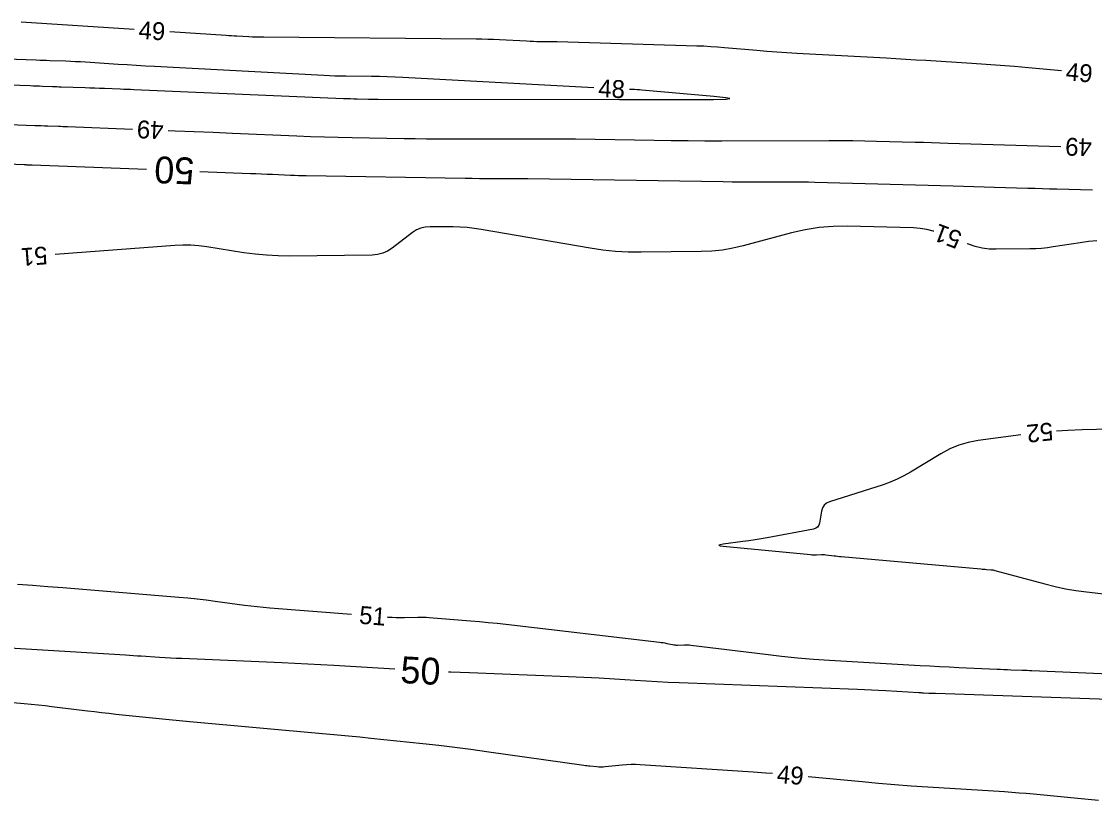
# Model space of a CAD drawing. Extents: x 2384780 to 2405861, y 547869 to 573706.
# Drawn here: x 2394294.4 to 2394414.6, y 552572.5 to 552659.7 of the extents above; entities that cross this region are included whole.
import ezdxf

# ---------------------------------------------------------------- set-up
doc = ezdxf.new("R2010")
doc.units = 0
doc.layers.add('Old_Level_60', color=7, linetype='Continuous')
doc.layers.add('Old_Level_61', color=7, linetype='Continuous')

msp = doc.modelspace()

# ---------------------------------------------------------------- linework, layer by layer
at = {"layer": 'Old_Level_60'}
for points in [[(2394306.98475, 552658.81425), (2394294.32725, 552659.6425)], [(2394410.844, 552654.186), (2394407.156, 552654.53275), (2394405.57375, 552654.675), (2394403.99025, 552654.804), (2394402.406, 552654.92), (2394400.8205, 552655.02275), (2394395.64, 552655.3375), (2394394.52975, 552655.404), (2394393.4195, 552655.46875), (2394392.309, 552655.53175), (2394391.1985, 552655.593), (2394381.19325, 552656.13625), (2394380.08025, 552656.20175), (2394378.96775, 552656.27675), (2394377.85625, 552656.3615), (2394376.74525, 552656.456), (2394373.117, 552656.78075), (2394372.33925, 552656.8445), (2394371.56075, 552656.89675), (2394370.7815, 552656.937), (2394370.00175, 552656.96575), (2394354.3525, 552657.424), (2394354.344, 552657.42425), (2394354.33525, 552657.4245), (2394354.3265, 552657.425), (2394354.31775, 552657.4255), (2394354.28925, 552657.427), (2394354.28325, 552657.42725), (2394354.277, 552657.4275), (2394354.271, 552657.42775), (2394354.26475, 552657.42775), (2394352.47825, 552657.44875), (2394352.09525, 552657.45525), (2394351.71275, 552657.46575), (2394351.33025, 552657.48025), (2394350.94775, 552657.499), (2394347.90525, 552657.6635), (2394347.253, 552657.695), (2394346.60075, 552657.71925), (2394345.94825, 552657.736), (2394345.29525, 552657.74525), (2394321.5015, 552657.94625), (2394321.08475, 552657.952), (2394320.668, 552657.9625), (2394320.2515, 552657.9775), (2394319.83525, 552657.9975), (2394318.47525, 552658.0695), (2394318.18375, 552658.0855), (2394317.8925, 552658.10225), (2394317.60125, 552658.12), (2394317.31, 552658.1385), (2394310.97625, 552658.553)], [(2394358.48925, 552652.297), (2394337.09925, 552653.454), (2394336.22125, 552653.4965), (2394335.34275, 552653.529), (2394334.46425, 552653.5515), (2394333.58525, 552653.564), (2394330.71325, 552653.58825), (2394330.098, 552653.59675), (2394329.48275, 552653.61225), (2394328.868, 552653.6345), (2394328.25325, 552653.66375), (2394309.26925, 552654.67075), (2394308.25, 552654.7265), (2394307.23075, 552654.78525), (2394306.21175, 552654.84725), (2394305.19275, 552654.91225), (2394301.52925, 552655.152), (2394300.98375, 552655.18575), (2394300.43825, 552655.215), (2394299.8925, 552655.24025), (2394299.34625, 552655.26125), (2394297.56225, 552655.323), (2394297.18, 552655.33625), (2394296.7975, 552655.3495), (2394296.41525, 552655.36275), (2394296.033, 552655.376), (2394276.01575, 552656.069)], [(2394285.00925, 552652.87775), (2394295.3485, 552652.53775), (2394295.69275, 552652.52625), (2394296.03675, 552652.51425), (2394296.38075, 552652.5015), (2394296.72475, 552652.4885), (2394297.84875, 552652.44475), (2394298.0895, 552652.4355), (2394298.3305, 552652.42675), (2394298.57125, 552652.41825), (2394298.81225, 552652.41), (2394301.493, 552652.322), (2394302.03675, 552652.30375), (2394302.5805, 552652.2845), (2394303.124, 552652.26475), (2394303.66775, 552652.244), (2394305.4435, 552652.17475), (2394305.824, 552652.15975), (2394306.2045, 552652.1445), (2394306.585, 552652.12875), (2394306.9655, 552652.1125), (2394330.43325, 552651.10675), (2394330.82025, 552651.0915), (2394331.20725, 552651.07875), (2394331.59425, 552651.0685), (2394331.9815, 552651.06075), (2394333.2465, 552651.0395), (2394333.5175, 552651.0355), (2394333.7885, 552651.0325), (2394334.0595, 552651.0305), (2394334.33075, 552651.02975), (2394361.331, 552650.99425), (2394361.3745, 552650.99425), (2394361.41825, 552650.994), (2394361.46175, 552650.994), (2394361.5055, 552650.994), (2394361.648, 552650.99375), (2394361.6785, 552650.99375), (2394361.709, 552650.9935), (2394361.7395, 552650.99325), (2394361.77, 552650.99275), (2394362.66625, 552650.97825), (2394362.8585, 552650.9755), (2394363.0505, 552650.97375), (2394363.2425, 552650.973), (2394363.43475, 552650.973), (2394371.8855, 552650.993), (2394373.2445, 552651.017), (2394373.7, 552651.08025), (2394373.25175, 552651.18275), (2394371.9, 552651.3245), (2394363.8665, 552652.0435), (2394363.593, 552652.066), (2394363.31925, 552652.08425), (2394363.04525, 552652.0985), (2394362.77125, 552652.1085), (2394362.485, 552652.117)], [(2394290.08275, 552648.31175), (2394295.86025, 552648.0865), (2394296.22375, 552648.07275), (2394296.5875, 552648.0595), (2394296.95125, 552648.0465), (2394297.31475, 552648.0345), (2394298.50275, 552647.99525), (2394298.7575, 552647.98675), (2394299.012, 552647.97775), (2394299.2665, 552647.9685), (2394299.521, 552647.95875), (2394306.806, 552647.67525)], [(2394310.803, 552647.519), (2394311.59625, 552647.48775), (2394313.727, 552647.40175), (2394315.85775, 552647.3135), (2394317.98825, 552647.22325), (2394325.20575, 552646.914), (2394326.7525, 552646.85275), (2394328.2995, 552646.8015), (2394329.84675, 552646.7605), (2394331.3945, 552646.7295), (2394337.223, 552646.63175), (2394338.472, 552646.61325), (2394339.721, 552646.5995), (2394340.97, 552646.5905), (2394342.219, 552646.5865), (2394356.161, 552646.56825), (2394356.187, 552646.56825), (2394356.213, 552646.56825), (2394356.239, 552646.56825), (2394356.265, 552646.568), (2394356.35, 552646.568), (2394356.36825, 552646.568), (2394356.3865, 552646.56775), (2394356.40475, 552646.5675), (2394356.423, 552646.56725), (2394365.24425, 552646.42475), (2394367.13475, 552646.3985), (2394369.025, 552646.381), (2394370.9155, 552646.3725), (2394372.806, 552646.3725), (2394384.83975, 552646.40125), (2394386.163, 552646.3995), (2394387.48625, 552646.38825), (2394388.80925, 552646.36725), (2394390.132, 552646.3365), (2394394.4535, 552646.22075), (2394395.3795, 552646.19575), (2394396.30525, 552646.1695), (2394397.23125, 552646.1425), (2394398.15725, 552646.1145), (2394410.77525, 552645.728)], [(2394396.55625, 552636.2345), (2394396.47075, 552636.26325), (2394395.755, 552636.4375), (2394395.02725, 552636.54975), (2394394.287, 552636.60025), (2394386.86625, 552636.7945), (2394385.28275, 552636.77925), (2394383.713, 552636.6505), (2394382.1565, 552636.40825), (2394380.6135, 552636.0525), (2394375.2105, 552634.601), (2394374.04775, 552634.32725), (2394372.8745, 552634.1285), (2394371.69125, 552634.00425), (2394370.4975, 552633.955), (2394363.77625, 552633.888), (2394362.3385, 552633.90575), (2394360.906, 552633.988), (2394359.4785, 552634.1345), (2394358.05625, 552634.34575), (2394345.841, 552636.439), (2394345.06325, 552636.55625), (2394344.28275, 552636.64225), (2394343.49925, 552636.69675), (2394342.713, 552636.72), (2394340.13975, 552636.7445), (2394339.60275, 552636.707), (2394339.094, 552636.58475), (2394338.6135, 552636.377), (2394338.1615, 552636.0845), (2394335.87275, 552634.33175), (2394335.3665, 552634.00225), (2394334.82825, 552633.765), (2394334.2585, 552633.62), (2394333.6565, 552633.567), (2394324.4, 552633.46525), (2394323.11275, 552633.47775), (2394321.8295, 552633.54375), (2394320.55, 552633.6635), (2394319.27425, 552633.83675), (2394315.11375, 552634.48975), (2394314.22125, 552634.60375), (2394313.3265, 552634.6655), (2394312.42975, 552634.67525), (2394311.531, 552634.633), (2394298.15375, 552633.6165)], [(2394414.8105, 552635.161), (2394413.88025, 552635.075), (2394412.95275, 552634.95), (2394409.92775, 552634.47825), (2394409.2785, 552634.389), (2394408.6275, 552634.323), (2394407.97425, 552634.28075), (2394407.31925, 552634.26175), (2394403.551, 552634.22075), (2394402.75025, 552634.24925), (2394401.96275, 552634.352), (2394401.18875, 552634.52925), (2394400.428, 552634.781), (2394400.301, 552634.8295)], [(2394424.29675, 552614.26125), (2394413.1655, 552614.003), (2394411.5545, 552613.94375), (2394410.28425, 552613.86225)], [(2394406.30675, 552613.44475), (2394401.5175, 552612.8075), (2394400.41725, 552612.60375), (2394399.356, 552612.2905), (2394398.33325, 552611.86775), (2394397.349, 552611.3355), (2394393.9465, 552609.26525), (2394393.20675, 552608.84475), (2394392.446, 552608.4705), (2394391.66425, 552608.1425), (2394390.8615, 552607.86075), (2394384.87225, 552605.956), (2394384.52225, 552605.79675), (2394384.25375, 552605.56725), (2394384.06675, 552605.26725), (2394383.9615, 552604.8975), (2394383.7505, 552603.57425), (2394383.67575, 552603.3195), (2394383.5415, 552603.12275), (2394383.34825, 552602.9835), (2394383.0955, 552602.90225), (2394377.8705, 552601.932), (2394377.19875, 552601.81175), (2394376.52575, 552601.70025), (2394375.851, 552601.5975), (2394375.175, 552601.50325), (2394372.96475, 552601.21), (2394372.60975, 552601.14925), (2394372.492, 552601.0925), (2394372.61175, 552601.04), (2394372.9685, 552600.99175)], [(2394372.9685, 552600.99175), (2394382.736, 552600.04325), (2394382.9055, 552600.0295), (2394383.07525, 552600.02175), (2394383.245, 552600.01975), (2394383.415, 552600.02325), (2394383.9705, 552600.0445), (2394384.0895, 552600.04675), (2394384.20825, 552600.044), (2394384.32675, 552600.03675), (2394384.44525, 552600.0245), (2394385.37375, 552599.9095), (2394385.57275, 552599.88575), (2394385.772, 552599.86375), (2394385.9715, 552599.8435), (2394386.17125, 552599.82475), (2394401.823, 552598.43225), (2394401.98025, 552598.4185), (2394402.13725, 552598.40575), (2394402.2945, 552598.3935), (2394402.45175, 552598.38225), (2394402.96575, 552598.346), (2394403.07525, 552598.33575), (2394403.18425, 552598.32), (2394403.292, 552598.299), (2394403.399, 552598.27275), (2394409.00375, 552596.75125), (2394410.152, 552596.463), (2394411.309, 552596.21925), (2394412.4745, 552596.02), (2394413.6485, 552595.8655), (2394417.49725, 552595.43325)], [(2394293.93475, 552596.73875), (2394295.6205, 552596.6085), (2394297.306, 552596.4755), (2394298.9915, 552596.3395), (2394312.00675, 552595.2795), (2394313.0225, 552595.18975), (2394314.03675, 552595.08625), (2394315.04975, 552594.96925), (2394316.061, 552594.83825), (2394319.362, 552594.38775), (2394320.07, 552594.29625), (2394320.779, 552594.21525), (2394321.489, 552594.14425), (2394322.20025, 552594.08375), (2394331.34875, 552593.3705)], [(2394335.33675, 552593.0595), (2394335.43625, 552593.05175), (2394335.891, 552593.02225), (2394336.346, 552593.005), (2394336.8015, 552592.99975), (2394337.257, 552593.00675), (2394338.746, 552593.049), (2394339.06475, 552593.05375), (2394339.3835, 552593.04975), (2394339.702, 552593.037), (2394340.02025, 552593.01525), (2394344.662, 552592.63675), (2394345.65625, 552592.55125), (2394346.6495, 552592.45725), (2394347.642, 552592.35475), (2394348.63375, 552592.2435), (2394365.832, 552590.2395), (2394366.034, 552590.2135), (2394366.23525, 552590.18275), (2394366.4355, 552590.147), (2394366.635, 552590.1065), (2394367.28525, 552589.966), (2394367.425, 552589.94025), (2394367.56575, 552589.9235), (2394367.707, 552589.91575), (2394367.849, 552589.91675), (2394368.6435, 552589.94725), (2394368.8135, 552589.95025), (2394368.98325, 552589.9465), (2394369.15275, 552589.93575), (2394369.322, 552589.9185), (2394377.6895, 552588.8835), (2394379.48375, 552588.67625), (2394381.28075, 552588.498), (2394383.0805, 552588.3485), (2394384.88275, 552588.228), (2394395.0215, 552587.632), (2394396.104, 552587.57025), (2394397.18675, 552587.51225), (2394398.26975, 552587.45825), (2394399.353, 552587.408), (2394403.6305, 552587.21725), (2394404.0195, 552587.2005), (2394404.4085, 552587.18475), (2394404.79775, 552587.17), (2394405.18675, 552587.1565), (2394406.458, 552587.11375), (2394406.73025, 552587.10425), (2394407.00275, 552587.094), (2394407.275, 552587.08325), (2394407.54725, 552587.0715), (2394430.88975, 552586.043)], [(2394378.48275, 552575.5305), (2394377.739, 552575.588), (2394376.331, 552575.68525), (2394363.65825, 552576.511), (2394363.1525, 552576.53325), (2394362.64725, 552576.534), (2394362.14225, 552576.51325), (2394361.63775, 552576.47125), (2394359.761, 552576.274), (2394359.5225, 552576.25525), (2394359.28425, 552576.24875), (2394359.04575, 552576.2545), (2394358.80725, 552576.2725), (2394358.028, 552576.35175), (2394357.86125, 552576.36975), (2394357.6945, 552576.389), (2394357.528, 552576.41), (2394357.36175, 552576.43275), (2394346.46575, 552577.97025), (2394344.68675, 552578.21325), (2394342.90575, 552578.4405), (2394341.123, 552578.652), (2394339.33825, 552578.84775), (2394333.50475, 552579.461), (2394332.2545, 552579.59), (2394331.00375, 552579.7145), (2394329.75275, 552579.8345), (2394328.501, 552579.95), (2394313.21, 552581.33175), (2394312.07075, 552581.4365), (2394310.93175, 552581.545), (2394309.79325, 552581.6575), (2394308.65525, 552581.7735), (2394304.938, 552582.159), (2394304.1415, 552582.2435), (2394303.34575, 552582.33225), (2394302.55025, 552582.42475), (2394301.75525, 552582.5215), (2394297.785, 552583.01475), (2394297.00975, 552583.107), (2394296.23375, 552583.191), (2394295.45675, 552583.26675), (2394294.679, 552583.3345), (2394292.137, 552583.54225)], [(2394414.98775, 552572.51075), (2394413.829, 552572.63175), (2394412.6695, 552572.74775), (2394411.5095, 552572.85875), (2394407.7195, 552573.21325), (2394406.907, 552573.286), (2394406.094, 552573.3525), (2394405.28075, 552573.41275), (2394404.46675, 552573.46675), (2394395.871, 552574.00425), (2394394.02975, 552574.12725), (2394392.18975, 552574.26625), (2394390.351, 552574.421), (2394388.51325, 552574.5915), (2394382.46725, 552575.17925)]]:
    msp.add_lwpolyline(points, dxfattribs=at)
at = {"layer": 'Old_Level_61'}
for points in [[(2394279.453, 552644.29025), (2394294.66475, 552643.69775), (2394294.7545, 552643.69425), (2394294.8445, 552643.691), (2394294.93425, 552643.68775), (2394295.02425, 552643.68475), (2394295.31775, 552643.675), (2394295.3805, 552643.673), (2394295.4435, 552643.67075), (2394295.50625, 552643.6685), (2394295.56925, 552643.666), (2394308.36325, 552643.168)], [(2394314.35875, 552642.93475), (2394320.00725, 552642.715), (2394320.6285, 552642.6905), (2394321.24975, 552642.66525), (2394321.871, 552642.6395), (2394322.492, 552642.61325), (2394324.52125, 552642.52625), (2394324.956, 552642.509), (2394325.391, 552642.49475), (2394325.826, 552642.48325), (2394326.261, 552642.4745), (2394344.047, 552642.17625), (2394344.85025, 552642.16425), (2394345.65325, 552642.1555), (2394346.4565, 552642.14975), (2394347.2595, 552642.14725), (2394350.99075, 552642.14225), (2394350.99925, 552642.14225), (2394351.00775, 552642.14225), (2394351.01625, 552642.14225), (2394351.02475, 552642.14225), (2394351.05225, 552642.14225), (2394351.05825, 552642.14225), (2394351.064, 552642.14225), (2394351.07, 552642.142), (2394351.076, 552642.142), (2394372.95725, 552641.788), (2394373.97825, 552641.774), (2394374.9995, 552641.7645), (2394376.02075, 552641.75975), (2394377.042, 552641.75975), (2394380.378, 552641.76775), (2394381.09275, 552641.767), (2394381.80775, 552641.76075), (2394382.52225, 552641.7495), (2394383.237, 552641.733), (2394398.71425, 552641.3185), (2394399.86725, 552641.287), (2394401.02025, 552641.2545), (2394402.17325, 552641.221), (2394403.32625, 552641.18625), (2394407.09225, 552641.07075), (2394407.8995, 552641.0465), (2394408.7065, 552641.02275), (2394409.5135, 552641), (2394410.32075, 552640.97775), (2394414.33175, 552640.86975)], [(2394336.2055, 552587.2125), (2394336.1865, 552587.21375), (2394329.3725, 552587.62625), (2394327.912, 552587.71125), (2394326.4515, 552587.7895), (2394324.9905, 552587.86075), (2394323.529, 552587.925), (2394312.32825, 552588.3925), (2394311.70275, 552588.42025), (2394311.07775, 552588.45175), (2394310.45275, 552588.4865), (2394309.828, 552588.525), (2394307.78725, 552588.656), (2394307.35, 552588.684), (2394306.91275, 552588.71175), (2394306.4755, 552588.73925), (2394306.038, 552588.7665), (2394293.04675, 552589.572)], [(2394417.22025, 552583.7935), (2394396.74675, 552584.481), (2394396.56, 552584.4875), (2394396.37325, 552584.4945), (2394396.1865, 552584.502), (2394395.99975, 552584.51), (2394395.38975, 552584.53725), (2394395.25925, 552584.5435), (2394395.1285, 552584.55), (2394394.998, 552584.557), (2394394.86725, 552584.56425), (2394391.16325, 552584.782), (2394390.3695, 552584.82675), (2394389.5755, 552584.867), (2394388.78125, 552584.90325), (2394387.98675, 552584.9355), (2394368.021, 552585.68975), (2394366.79025, 552585.74025), (2394365.55975, 552585.79825), (2394364.33, 552585.864), (2394363.10025, 552585.9375), (2394359.08425, 552586.19025), (2394358.2235, 552586.242), (2394357.36275, 552586.2885), (2394356.5015, 552586.32975), (2394355.64, 552586.36575), (2394344.53475, 552586.7985), (2394342.44675, 552586.8855), (2394342.19725, 552586.89725)]]:
    msp.add_lwpolyline(points, dxfattribs=at)

# ---------------------------------------------------------------- texts
at = {"layer": 'Old_Level_60'}
for s, rotation, p in [('49', 356.2562861, (2394307.43825, 552657.78225)), ('49', 354.6298333, (2394411.26775, 552653.14175)), ('48', 357.4213306, (2394358.93925, 552651.2575)), ('49', 177.7615611, (2394310.32275, 552648.53875)), ('49', 178.2766, (2394414.284, 552646.622)), ('51', 159.4340667, (2394399.846, 552636.083)), ('51', 184.3454722, (2394297.21425, 552634.548)), ('52', 185.9914778, (2394409.8085, 552614.852)), ('51', 355.5415889, (2394332.13475, 552592.306)), ('49', 354.9601944, (2394378.91375, 552574.5))]:
    msp.add_text(s, height=2, rotation=rotation, dxfattribs=at).set_placement(p)
at = {"layer": 'Old_Level_61'}
for rotation, p in [(177.770975, (2394313.7795, 552644.4585)), (356.9859778, (2394336.76325, 552585.67075))]:
    msp.add_text('50', height=3, rotation=rotation, dxfattribs=at).set_placement(p)

doc.saveas('drawing.dxf')
